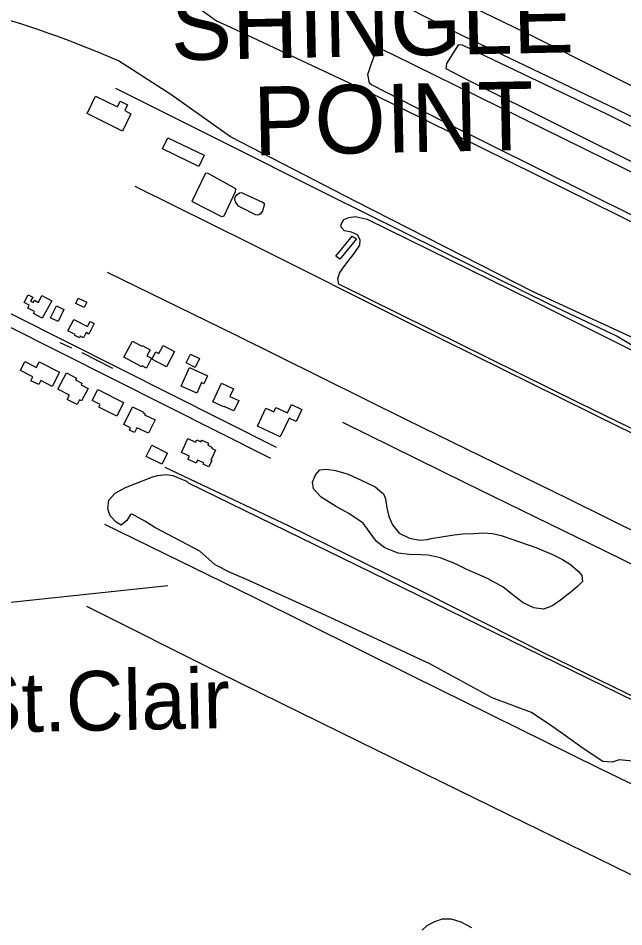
# Model space of a CAD drawing. Extents: x 3683402 to 3721514, y 487807 to 513565.
# Drawn here: x 3714259 to 3715731, y 499943 to 502154 of the extents above; entities that cross this region are included whole.
import ezdxf

# ---------------------------------------------------------------- set-up
doc = ezdxf.new("R2010")
doc.units = 0
for name, color, linetype in [('V-BLDG-OTLN', 7, 'Continuous'), ('V-RIVR-FERY', 7, 'Continuous'), ('V-ROAD-CNTR', 7, 'Continuous'), ('V-SITE-VEGE', 7, 'Continuous'), ('V-TOPO-GNAM-IDEN', 7, 'Continuous'), ('V-TOPO-SHOR', 7, 'Continuous')]:
    doc.layers.add(name, color=color, linetype=linetype)

msp = doc.modelspace()

# ---------------------------------------------------------------- linework, layer by layer
at = {"layer": 'V-BLDG-OTLN'}
for points in [[(3714512.1, 501879.1), (3714426, 501921.5), (3714446.9, 501964), (3714500.3, 501937.7), (3714507, 501951.4), (3714524.5, 501942.7), (3714517.6, 501928.7), (3714532.9, 501921.2)], [(3714697.7, 501793.1), (3714609.8, 501835.5), (3714622.8, 501862.6), (3714710.8, 501820.2)], [(3715080.9, 501616.9), (3715040.6, 501567), (3715031, 501574.8), (3715070.5, 501623.6)], [(3714340.1, 501466), (3714317.3, 501423.8), (3714295.6, 501435.4), (3714298, 501439.7), (3714281.9, 501448.4), (3714285.7, 501455.6), (3714273.3, 501462.3), (3714283.3, 501480.9), (3714293.9, 501475.2), (3714288.5, 501465.2), (3714295.2, 501461.6), (3714298.3, 501467.4), (3714307.7, 501462.3), (3714316.5, 501478.7)], [(3714369.9, 501444.8), (3714355.6, 501415.9), (3714337.4, 501424.9), (3714351.6, 501453.7)], [(3714404.6, 501472.3), (3714425.3, 501462.6), (3714419.1, 501449.4), (3714398.5, 501459.2)], [(3714393.9, 501420.7), (3714427.4, 501403.3), (3714434, 501415.9), (3714443.6, 501410.8), (3714430.4, 501385.3), (3714424.1, 501388.6), (3714417.4, 501375.8), (3714409.7, 501379.8), (3714407.5, 501375.7), (3714396.3, 501381.5), (3714397.6, 501384), (3714379.7, 501393.3)], [(3714515.8, 501328.7), (3714536.7, 501367.9), (3714559.6, 501355.7), (3714560.2, 501357), (3714579.4, 501346.8), (3714571.8, 501332.3), (3714583, 501326.3), (3714570.3, 501302.5), (3714560.4, 501307.8), (3714559.3, 501305.6)], [(3714638.6, 501343.1), (3714619, 501305.8), (3714583.8, 501324.3), (3714593, 501341.9), (3714600.8, 501337.8), (3714611.1, 501357.5)], [(3714699.8, 501325.6), (3714689.1, 501303.9), (3714666.9, 501314.8), (3714677.5, 501336.5)], [(3714309.6, 501317.6), (3714359.1, 501292.6), (3714341.6, 501257.8), (3714313.5, 501272), (3714308.6, 501262.2), (3714289.7, 501271.8), (3714294.6, 501281.3), (3714264.3, 501296.6), (3714275.2, 501318.2), (3714302.9, 501304.2)], [(3714654.7, 501258.8), (3714675, 501303.6), (3714718.9, 501283.7), (3714710.2, 501264.5), (3714704.6, 501267), (3714693.1, 501241.4)], [(3714355.4, 501251.1), (3714376.3, 501290.6), (3714400.5, 501277.7), (3714398.4, 501273.7), (3714413.7, 501265.6), (3714411.7, 501261.8), (3714428.5, 501252.9), (3714412.6, 501223), (3714407.9, 501225.4), (3714401.7, 501213.7), (3714377.7, 501226.4), (3714383.1, 501236.5)], [(3714732.1, 501220.2), (3714753.1, 501265.4), (3714782.1, 501251.9), (3714773.6, 501233.7), (3714795, 501223.7), (3714783.1, 501198.2), (3714759.5, 501209.1), (3714758.9, 501207.8)], [(3714452, 501250.4), (3714514.9, 501218.7), (3714498.1, 501185.3), (3714454.5, 501207.3), (3714457.9, 501214), (3714438.6, 501223.7)], [(3714895.7, 501135), (3714840.3, 501161), (3714860.9, 501204.8), (3714880.2, 501195.7), (3714885.4, 501206.8), (3714913.5, 501193.6), (3714923, 501213.7), (3714948.4, 501201.7), (3714934.6, 501172.4), (3714917.1, 501180.7)], [(3714515.2, 501164.9), (3714536.2, 501208.1), (3714563.2, 501195), (3714562.6, 501193.8), (3714567.4, 501191.5), (3714566.1, 501188.8), (3714591.3, 501176.5), (3714575.5, 501143.8), (3714547.5, 501157.4), (3714541.7, 501145.6), (3714529.2, 501151.7), (3714531.7, 501156.9)], [(3714671, 501130.8), (3714689.8, 501121.9), (3714692.7, 501128.1), (3714703.1, 501123.2), (3714705, 501127.2), (3714721.7, 501119.4), (3714719.6, 501114.9), (3714729.8, 501110.2), (3714728.5, 501107.5), (3714738.3, 501103), (3714726.9, 501078.5), (3714729.4, 501077.3), (3714722.4, 501062.4), (3714708.4, 501068.9), (3714709.7, 501071.7), (3714694.4, 501078.8), (3714691, 501071.5), (3714671.5, 501080.6), (3714675.1, 501088.3), (3714655.4, 501097.5)], [(3714583.9, 501114.7), (3714621.6, 501095.8), (3714607.9, 501068.6), (3714570.2, 501087.4)]]:
    msp.add_lwpolyline(points, close=True, dxfattribs=at)
at = {"layer": 'V-RIVR-FERY'}
msp.add_lwpolyline([(3710269, 500311.1), (3714622.7, 500773.2)], dxfattribs=at)
at = {"layer": 'V-ROAD-CNTR'}
for points in [[(3713496.2, 501797.8), (3713552.4, 501766.3), (3713760.4, 501667.8), (3714024.7, 501549.1), (3714246.3, 501432.1), (3714886, 501110.2)], [(3713481.5, 501771.7), (3713538.6, 501739.6), (3713747.8, 501640.6), (3714011.5, 501522.1), (3714232.6, 501405.5), (3714872.5, 501083.4)]]:
    msp.add_lwpolyline(points, dxfattribs=at)
at = {"layer": 'V-SITE-VEGE'}
for points in [[(3714935.4, 502389), (3715515.1, 502107.5), (3715843.9, 501941.7), (3716198.9, 501777.7), (3716617.9, 501574.8), (3717087.4, 501340.7), (3717329.7, 501215.6), (3717335.4, 501206), (3717335, 501191.2), (3717329.2, 501173), (3717320.6, 501160.8), (3717310.4, 501152.2), (3717274.3, 501154.3), (3717227.2, 501185.7), (3716799.9, 501390), (3716271.7, 501650.2), (3715942.4, 501820.1), (3715714.5, 501931.2), (3715343.3, 502109.2), (3714893.6, 502336.6), (3714891.9, 502342), (3714923.4, 502395), (3714931.1, 502392.5)], [(3715169.3, 502065.4), (3715635.4, 501836.1), (3715981.2, 501665.1), (3716344.1, 501487.3), (3716859.4, 501232.8), (3717264.4, 501033.8), (3717630.8, 500857.6), (3717636.6, 500851.6), (3717634.1, 500848.1), (3717532.2, 500793.9), (3717521.5, 500793), (3717505.1, 500798.7), (3717072.2, 501014.4), (3716360.6, 501369.7), (3715872.8, 501613.5), (3715293.9, 501901.5), (3715117.5, 501991.8), (3715112.9, 501995.5), (3715108.7, 502016.9), (3715117.6, 502043.3), (3715125.9, 502065), (3715130.2, 502070.2), (3715140.4, 502077.6), (3715146.3, 502076.3)], [(3716062, 501730.8), (3716026.1, 501670.7), (3716020.8, 501669.7), (3715353.6, 502002), (3715299.3, 502030.6), (3715300.8, 502043.6), (3715329.8, 502089.6), (3715338.1, 502088.8), (3715688.8, 501920.7), (3716063.8, 501733.7)], [(3714720, 501776.3), (3714787.1, 501739.1), (3714786.3, 501730.8), (3714758.7, 501671.8), (3714753.9, 501670.1), (3714682.7, 501706.9), (3714681.5, 501708.1), (3714714.7, 501777)], [(3715262.8, 500888.1), (3715293, 500892.6), (3715318.5, 500896.7), (3715339.8, 500899.3), (3715366.2, 500900.3), (3715389, 500901.3), (3715412.2, 500900.1), (3715433.3, 500895.4), (3715519.8, 500865.1), (3715558, 500848.8), (3715582, 500837.1), (3715601.8, 500824.4), (3715619.9, 500808.6), (3715629.2, 500797.8), (3715630.4, 500783.5), (3715619.5, 500771.6), (3715602.7, 500757.8), (3715577.4, 500737.8), (3715555.8, 500723), (3715536.1, 500716.1), (3715512.4, 500719.3), (3715486.2, 500731.6), (3715469.1, 500744.2), (3715437.5, 500769.9), (3715399.4, 500790.5), (3715349.7, 500812.9), (3715320.5, 500827.4), (3715284.8, 500841), (3715255.4, 500847.5), (3715237.9, 500848), (3715209.4, 500848.7), (3715182.5, 500852.6), (3715150.1, 500865.6), (3715129.8, 500880.4), (3715111.9, 500905.1), (3715097.1, 500925.1), (3715062.2, 500948.7), (3715029.9, 500966.5), (3714995, 500988.5), (3714976.5, 501008.6), (3714974.3, 501025), (3714981.1, 501042.8), (3714991.9, 501054.7), (3715008.4, 501056.4), (3715030, 501053.2), (3715061, 501044), (3715091.3, 501030.5), (3715126.8, 501013.2), (3715147, 500996.3), (3715151.5, 500984), (3715155.2, 500962.8), (3715159.4, 500941.5), (3715168.4, 500921.2), (3715185.3, 500900.6), (3715210.4, 500888.9), (3715235.1, 500883.5), (3715254.2, 500885.7)]]:
    msp.add_lwpolyline(points, close=True, dxfattribs=at)
for points in [[(3714507.7, 502274.7), (3714660.8, 502200.1), (3714706.2, 502172.3), (3714740.5, 502147.2), (3714775, 502131.5), (3715118.2, 501970.2), (3715718.8, 501673.9), (3716268.6, 501399.6)], [(3715841.6, 501335.3), (3715510.6, 501487.5), (3715079.6, 501707.9), (3714774.7, 501864.7), (3714630, 501967.8), (3714502.6, 502049.7), (3714481.4, 502058.8), (3714460.1, 502067.7), (3714438.7, 502076.4), (3714417.3, 502084.9), (3714395.8, 502093.3), (3714374.2, 502101.4), (3714352.6, 502109.4), (3714330.9, 502117.2), (3714309.1, 502124.8), (3714287.2, 502132.2), (3714265.3, 502139.4), (3714243.4, 502146.4), (3714221.4, 502153.3), (3714199.3, 502159.9)], [(3716046.4, 501011.3), (3715623.3, 501217.3), (3715038.5, 501506.8), (3715036.2, 501519.5), (3715040.2, 501533.2), (3715047.9, 501545.1), (3715061, 501562.3), (3715075.8, 501580.9), (3715089, 501601.2), (3715090.4, 501614.4), (3715083.3, 501626.8), (3715069.2, 501632.9), (3715052.4, 501636.5), (3715044.1, 501645.2), (3715044.3, 501652.1), (3715050.4, 501663.6), (3715062.2, 501669.1), (3715077.6, 501671.3), (3715107.4, 501664.9), (3715507.8, 501467.6), (3715794.7, 501324.2)], [(3715769.5, 500344.7), (3715720, 500349.5), (3715702.6, 500343.5), (3715680.2, 500345.2), (3715631.9, 500377.2), (3715580.2, 500414.6), (3715556.4, 500431.2), (3715506.3, 500464.4), (3715410.8, 500500.6), (3715259.7, 500583.1), (3715004.8, 500701.4), (3714819.4, 500785.4), (3714774.3, 500804.9), (3714737.5, 500823.6), (3714699.9, 500857.1), (3714590.7, 500914.3), (3714566.3, 500930.3), (3714535.4, 500947), (3714531.8, 500946), (3714523.1, 500932), (3714508.7, 500920.5), (3714497, 500927.3), (3714482, 500943.1), (3714476.5, 500959.8), (3714479.4, 500981), (3714494.7, 500998.4), (3714519.3, 501011.9), (3714542.6, 501020.8), (3714583.2, 501037.5), (3714597.5, 501041.3), (3714619.5, 501043.7), (3714634.8, 501041.5), (3714667.6, 501027.7), (3714671.6, 501023.4), (3715080.6, 500823.7), (3715567.4, 500585.3), (3716062.9, 500343.2)], [(3715240.9, 499935.1), (3715253.3, 499946.4), (3715263.9, 499951.9), (3715271.9, 499956), (3715290, 499962.9), (3715311.6, 499962.9), (3715335.1, 499955.4), (3715361.1, 499941.6)]]:
    msp.add_lwpolyline(points, dxfattribs=at)
at = {"layer": 'V-TOPO-SHOR'}
for p, q in [((3714359.8, 501364.7), (3714388, 501352)), ((3714413.5, 501340.7), (3714488.2, 501302.4))]:
    msp.add_line(p, q, dxfattribs=at)
for points in [[(3714495.6, 501982.9), (3714741.9, 501860.4), (3715011.4, 501724.6), (3715286.4, 501588.1), (3715552.4, 501457.2), (3715715.1, 501379.8), (3715747.3, 501360.3), (3715759.8, 501351.5), (3715781.3, 501341.2), (3715803.5, 501335.2), (3715820.3, 501329.3), (3715868.3, 501309.4), (3716030.1, 501223.5), (3716190.4, 501146.2), (3716262.1, 501109.9), (3716568.1, 500956.2), (3716780.4, 500854)], [(3714542.3, 501744.7), (3714822.1, 501606.3), (3715221.1, 501406.2), (3715723, 501158), (3716045.1, 501003.7), (3716110.5, 500970), (3716409.1, 500824), (3716756.2, 500654.3), (3717106.7, 500479.1), (3717169.2, 500445.2)], [(3714808.4, 501726.4), (3714852.9, 501706.3), (3714856.3, 501703.2), (3714856.8, 501698.5), (3714854.9, 501693.2), (3714852.3, 501685), (3714847.4, 501678), (3714843.8, 501675.2), (3714839.6, 501674.7), (3714835.5, 501675.4), (3714802.8, 501692.2), (3714799.9, 501693.4), (3714794.6, 501696.5), (3714787.2, 501706.8), (3714785.6, 501713.9), (3714785.6, 501715.7), (3714786.9, 501719.8), (3714790, 501723.9), (3714796.6, 501728.4), (3714801.4, 501729.5), (3714808.4, 501726.4)], [(3714474.7, 501535.8), (3714787.4, 501383.2), (3715205.3, 501175.9), (3715595.1, 500984.9), (3715964.5, 500801.8), (3716337.6, 500619.8), (3716654.4, 500464.1), (3716954.5, 500316.6), (3717049.6, 500269.3)], [(3715047.2, 501170.7), (3715346.1, 501023.2), (3715685.1, 500857.8), (3716140.7, 500633.8), (3716669.7, 500371.5), (3716908.9, 500255.9), (3717012.6, 500204.5)], [(3714615.6, 501061.5), (3714916.4, 500918.9), (3715246.4, 500756.7), (3715535.1, 500610.8), (3715837, 500463.3), (3716158.1, 500308), (3716543.7, 500117.8), (3716830.6, 499974.9), (3716890.2, 499946.4)], [(3714468.3, 500922.6), (3714830, 500745.7), (3715216.2, 500553.7), (3715669.3, 500329.7), (3716056.8, 500142.4), (3716333, 500007), (3716680.9, 499834.1), (3716805.7, 499770.7)], [(3714425.1, 500723.5), (3714748.4, 500561.5), (3715086.2, 500395), (3715488, 500198.3), (3716035, 499930.2), (3716497.1, 499704.1), (3716722.9, 499599.3)]]:
    msp.add_lwpolyline(points, dxfattribs=at)

# ---------------------------------------------------------------- texts
at = {"layer": 'V-TOPO-GNAM-IDEN'}
for s, height, p in [('SHINGLE', 167, (3714630.9, 502051)), ('POINT', 167, (3714831.5, 501819.8)), ('St.Clair', 145, (3714139, 500414.5))]:
    msp.add_text(s, height=height, rotation=1.1486, dxfattribs=at).set_placement(p)

doc.saveas('drawing.dxf')
